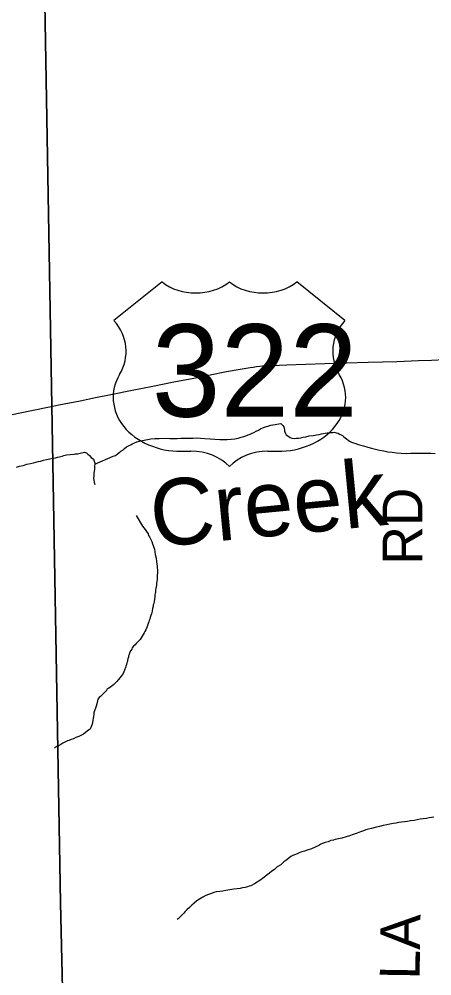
# Model space of a CAD drawing. Extents: x 103424 to 290657, y 38711 to 110967.
# Drawn here: x 214250.603 to 214250.897, y 40212.115 to 40212.798 of the extents above; entities that cross this region are included whole.
import ezdxf

# ---------------------------------------------------------------- set-up
doc = ezdxf.new("R2010")
doc.units = 0
for name, color, linetype in [('GM_X_Corporation', 7, 'Continuous'), ('GM_X_County_Road_Text', 7, 'Continuous'), ('GM_X_Minor_River', 7, 'Continuous'), ('GM_X_Minor_River_Text', 7, 'Continuous'), ('GM_X_US_Location', 7, 'Continuous'), ('GM_X_US_Route', 7, 'Continuous'), ('GM_X_US_Shield', 7, 'Continuous')]:
    doc.layers.add(name, color=color, linetype=linetype)

msp = doc.modelspace()

# ---------------------------------------------------------------- linework, layer by layer
at = {"layer": 'GM_X_Corporation'}
for points in [[(214251.79815, 40211.42687), (214251.40069, 40211.41803), (214250.88437, 40211.40655), (214250.64868, 40211.4013), (214250.64645, 40211.51835), (214250.64495, 40211.59711), (214250.64494, 40211.59748), (214250.64324, 40211.6866), (214250.63221, 40212.16721), (214250.62604, 40212.52198), (214250.60368, 40213.80815), (214250.60357, 40213.81454), (214251.4935, 40213.84402)], [(214250.60368, 40213.80815), (214250.62604, 40212.52198), (214250.63221, 40212.16721), (214250.64324, 40211.6866), (214250.64494, 40211.59748), (214250.64495, 40211.59711), (214250.64645, 40211.51835), (214250.64868, 40211.4013), (214250.569, 40211.39904), (214250.56887, 40211.39903), (214249.98385, 40211.3824)]]:
    msp.add_lwpolyline(points, dxfattribs=at)
at = {"layer": 'GM_X_Minor_River'}
for points in [[(214250.65661, 40212.48035), (214250.66981, 40212.48591), (214250.67132, 40212.48651), (214250.67263, 40212.48748), (214250.67394, 40212.48864), (214250.67525, 40212.48962), (214250.67675, 40212.4906), (214250.67788, 40212.49138), (214250.67918, 40212.49273), (214250.68106, 40212.49352), (214250.68219, 40212.49412), (214250.68313, 40212.4947), (214250.68445, 40212.4953), (214250.68653, 40212.49609), (214250.68917, 40212.4969), (214250.69182, 40212.49733), (214250.69409, 40212.49794), (214250.69655, 40212.49837), (214250.69939, 40212.49861), (214250.70262, 40212.49866), (214250.70699, 40212.49874), (214250.71003, 40212.49861), (214250.71269, 40212.49866), (214250.71534, 40212.4987), (214250.718, 40212.49875), (214250.72028, 40212.49879), (214250.72237, 40212.49883), (214250.72445, 40212.49887), (214250.72673, 40212.49891), (214250.7292, 40212.49895), (214250.73205, 40212.49881), (214250.73509, 40212.49868), (214250.73889, 40212.49837), (214250.74213, 40212.49804), (214250.74574, 40212.49792), (214250.74859, 40212.49778), (214250.75106, 40212.49782), (214250.7539, 40212.49807), (214250.75655, 40212.4983), (214250.75882, 40212.49892), (214250.7609, 40212.49952), (214250.76279, 40212.49994), (214250.7643, 40212.50053), (214250.766, 40212.50114), (214250.76732, 40212.50173), (214250.76883, 40212.50233), (214250.77014, 40212.50292), (214250.77165, 40212.50371), (214250.77334, 40212.5045), (214250.77485, 40212.50548), (214250.77692, 40212.50646), (214250.7822, 40212.50808), (214250.78353, 40212.50829), (214250.78524, 40212.50851), (214250.78637, 40212.50892), (214250.78788, 40212.50913), (214250.7894, 40212.50935), (214250.79075, 40212.50785), (214250.79134, 40212.50691), (214250.79174, 40212.50578), (214250.79195, 40212.50483), (214250.79196, 40212.50388), (214250.79256, 40212.50218), (214250.79315, 40212.50124), (214250.79488, 40212.49994), (214250.79584, 40212.49939), (214250.79718, 40212.49884), (214250.79889, 40212.49868), (214250.80041, 40212.4989), (214250.80193, 40212.49893), (214250.80344, 40212.49915), (214250.80514, 40212.49956), (214250.80723, 40212.49978), (214250.8095, 40212.5004), (214250.81234, 40212.50083), (214250.8148, 40212.50125), (214250.81669, 40212.50148), (214250.8184, 40212.50189), (214250.82085, 40212.5025), (214250.82237, 40212.50272), (214250.82369, 40212.50293), (214250.82521, 40212.50296), (214250.82635, 40212.50298), (214250.82749, 40212.503), (214250.82883, 40212.50264), (214250.83016, 40212.50229), (214250.83112, 40212.50173), (214250.83227, 40212.50118), (214250.83323, 40212.50063), (214250.83419, 40212.49989), (214250.83515, 40212.49915), (214250.83824, 40212.49673), (214250.83958, 40212.49599), (214250.84111, 40212.49545), (214250.84283, 40212.49491), (214250.84454, 40212.49437), (214250.84626, 40212.49383), (214250.84817, 40212.4933), (214250.85123, 40212.4924), (214250.8539, 40212.49169), (214250.85676, 40212.49098)], [(214250.85676, 40212.49098), (214250.85962, 40212.49027), (214250.86267, 40212.48975), (214250.86572, 40212.48905), (214250.86876, 40212.48872), (214250.87181, 40212.4884), (214250.87523, 40212.48808), (214250.87884, 40212.48795), (214250.88207, 40212.48801), (214250.8851, 40212.48806), (214250.88871, 40212.48813), (214250.89137, 40212.48818), (214250.89365, 40212.48803), (214250.89631, 40212.48808), (214250.89935, 40212.48794)], [(214250.60064, 40212.47801), (214250.6029, 40212.47881), (214250.60555, 40212.47943), (214250.60801, 40212.48023), (214250.61084, 40212.48085), (214250.61292, 40212.48127), (214250.61463, 40212.48168), (214250.61614, 40212.48209), (214250.61784, 40212.4825), (214250.61992, 40212.48311), (214250.62219, 40212.48353), (214250.62446, 40212.48414), (214250.62673, 40212.48456), (214250.62862, 40212.48479), (214250.62994, 40212.48519), (214250.63146, 40212.48541), (214250.6324, 40212.4858), (214250.63335, 40212.48601), (214250.63448, 40212.48641), (214250.63637, 40212.48683), (214250.64168, 40212.48749), (214250.64262, 40212.4877), (214250.64414, 40212.48773), (214250.64622, 40212.48814), (214250.64717, 40212.48835), (214250.6483, 40212.48856), (214250.64925, 40212.48877), (214250.65077, 40212.48842), (214250.65174, 40212.48748), (214250.6529, 40212.48636), (214250.65406, 40212.48505), (214250.6556, 40212.48394), (214250.6562, 40212.48243), (214250.6566, 40212.4813), (214250.65661, 40212.48035), (214250.65645, 40212.47882), (214250.65647, 40212.47768), (214250.6563, 40212.47654), (214250.65597, 40212.47387), (214250.65582, 40212.47178), (214250.65566, 40212.47006), (214250.65587, 40212.46874), (214250.65609, 40212.46741), (214250.65609, 40212.46741), (214250.65609, 40212.46722), (214250.65655, 40212.46568)], [(214250.68621, 40212.44353), (214250.69064, 40212.4359), (214250.69161, 40212.43478), (214250.69258, 40212.43365), (214250.69356, 40212.43215), (214250.69454, 40212.43046), (214250.69494, 40212.42932), (214250.69552, 40212.42838), (214250.69729, 40212.42499), (214250.6977, 40212.42329), (214250.69829, 40212.42216), (214250.6987, 40212.42084), (214250.6991, 40212.41951), (214250.69932, 40212.41762), (214250.69974, 40212.41572), (214250.70035, 40212.41326), (214250.70059, 40212.41079), (214250.70081, 40212.4089), (214250.70103, 40212.40738), (214250.70105, 40212.40605), (214250.70126, 40212.4051), (214250.70128, 40212.40396), (214250.7013, 40212.40263), (214250.70114, 40212.40111), (214250.70117, 40212.3994), (214250.70101, 40212.39787), (214250.70084, 40212.39654), (214250.70067, 40212.39521), (214250.70051, 40212.39387), (214250.70034, 40212.39273), (214250.70017, 40212.39158), (214250.7, 40212.39063), (214250.69983, 40212.38911), (214250.69967, 40212.38796), (214250.69949, 40212.38701), (214250.69933, 40212.38567), (214250.69917, 40212.38396), (214250.69882, 40212.38224), (214250.69865, 40212.38091), (214250.69829, 40212.37976), (214250.69812, 40212.37862), (214250.69777, 40212.37728), (214250.69761, 40212.37538), (214250.69708, 40212.37347), (214250.69653, 40212.37232), (214250.69618, 40212.37079), (214250.69582, 40212.36964), (214250.69545, 40212.36868), (214250.69509, 40212.36773), (214250.69473, 40212.36658), (214250.69419, 40212.36505), (214250.69364, 40212.36371), (214250.69292, 40212.36198), (214250.69237, 40212.36084), (214250.69181, 40212.35987), (214250.68886, 40212.35507), (214250.68718, 40212.35333), (214250.68606, 40212.35236), (214250.68532, 40212.35139), (214250.6842, 40212.35042), (214250.68327, 40212.34926), (214250.68291, 40212.34831), (214250.68235, 40212.34735), (214250.68144, 40212.34562), (214250.68108, 40212.34447), (214250.68071, 40212.34351), (214250.68054, 40212.34256), (214250.68018, 40212.34141), (214250.68001, 40212.34046), (214250.67984, 40212.33951), (214250.67947, 40212.33855), (214250.67931, 40212.33722), (214250.67876, 40212.33606), (214250.67859, 40212.33511), (214250.67786, 40212.3332), (214250.67731, 40212.33205), (214250.67658, 40212.33032), (214250.67547, 40212.32897), (214250.67454, 40212.32762), (214250.67342, 40212.32646), (214250.67231, 40212.32511), (214250.671, 40212.32395), (214250.67007, 40212.32298), (214250.66895, 40212.32201), (214250.66782, 40212.32104), (214250.66669, 40212.32045), (214250.66519, 40212.31966), (214250.66483, 40212.3187), (214250.66278, 40212.31657), (214250.66073, 40212.31445), (214250.6596, 40212.31367), (214250.65886, 40212.31251), (214250.65833, 40212.31022), (214250.65762, 40212.30755), (214250.656, 40212.30276), (214250.65583, 40212.30162), (214250.65567, 40212.3001), (214250.6555, 40212.29895)], [(214250.6555, 40212.29895), (214250.65514, 40212.29743), (214250.65498, 40212.2959), (214250.65462, 40212.29475), (214250.65427, 40212.29342), (214250.65372, 40212.29227), (214250.65317, 40212.29112), (214250.65204, 40212.29034), (214250.6511, 40212.28975), (214250.64999, 40212.28859), (214250.64848, 40212.28761), (214250.64717, 40212.28683), (214250.6451, 40212.28584), (214250.64302, 40212.28504), (214250.64133, 40212.28425), (214250.63963, 40212.28365), (214250.63812, 40212.28305), (214250.63718, 40212.28265), (214250.63529, 40212.28186), (214250.63379, 40212.28107), (214250.63229, 40212.28009), (214250.63059, 40212.2793), (214250.62947, 40212.27871), (214250.62815, 40212.27774), (214250.62777, 40212.27773)], [(214250.89849, 40212.22822), (214250.89678, 40212.228), (214250.89508, 40212.22778), (214250.89319, 40212.22737), (214250.89091, 40212.22714), (214250.88864, 40212.22672), (214250.88656, 40212.2263), (214250.88448, 40212.22588), (214250.88182, 40212.22564), (214250.87974, 40212.22523), (214250.87747, 40212.225), (214250.87539, 40212.22458), (214250.87349, 40212.22435), (214250.8716, 40212.22394), (214250.86952, 40212.22371), (214250.86706, 40212.22329), (214250.86479, 40212.22268), (214250.86233, 40212.22225), (214250.85968, 40212.22163), (214250.85647, 40212.22082), (214250.85401, 40212.2202), (214250.85174, 40212.21959), (214250.84985, 40212.21918), (214250.84815, 40212.21857), (214250.84608, 40212.21778), (214250.84363, 40212.21678), (214250.84099, 40212.21578), (214250.83834, 40212.21498), (214250.83589, 40212.21417), (214250.83286, 40212.21336), (214250.83041, 40212.21274), (214250.82813, 40212.21232), (214250.82681, 40212.21192), (214250.82492, 40212.2115), (214250.82304, 40212.21071), (214250.82096, 40212.2101), (214250.81907, 40212.2095), (214250.81775, 40212.2089), (214250.81644, 40212.20812), (214250.81116, 40212.20574), (214250.80814, 40212.20474), (214250.80607, 40212.20394), (214250.80437, 40212.20353), (214250.80285, 40212.20312), (214250.80135, 40212.20233), (214250.79965, 40212.20173), (214250.79796, 40212.20094), (214250.79645, 40212.20015), (214250.79514, 40212.19918), (214250.79346, 40212.19782), (214250.79139, 40212.19626)], [(214250.79139, 40212.19626), (214250.78934, 40212.19432), (214250.78671, 40212.19276), (214250.78465, 40212.19101), (214250.78278, 40212.18964), (214250.78109, 40212.18828), (214250.7796, 40212.18711), (214250.77791, 40212.18575), (214250.77622, 40212.18458), (214250.77491, 40212.18361), (214250.77379, 40212.18283), (214250.77229, 40212.18185), (214250.7706, 40212.18068), (214250.76796, 40212.1793), (214250.76664, 40212.1789), (214250.76551, 40212.1785), (214250.76381, 40212.17808), (214250.76191, 40212.17786), (214250.76021, 40212.17745), (214250.75813, 40212.17722), (214250.75567, 40212.1768), (214250.75301, 40212.17637), (214250.75017, 40212.17594), (214250.7479, 40212.17552), (214250.74582, 40212.1751), (214250.74317, 40212.17486), (214250.74147, 40212.17445), (214250.73977, 40212.17385), (214250.73769, 40212.17305), (214250.73581, 40212.17226), (214250.73374, 40212.17108), (214250.7313, 40212.16971), (214250.72942, 40212.16853), (214250.72755, 40212.16698), (214250.72587, 40212.16542), (214250.72419, 40212.16387), (214250.72232, 40212.16213), (214250.72101, 40212.16096), (214250.72008, 40212.15981), (214250.71598, 40212.15574), (214250.7153, 40212.15514)]]:
    msp.add_lwpolyline(points, dxfattribs=at)
at = {"layer": 'GM_X_US_Route'}
for points in [[(214250.62656, 40212.52176), (214250.63099, 40212.52254), (214250.64622, 40212.52559), (214250.65709, 40212.52777), (214250.66796, 40212.52995), (214250.68318, 40212.53303), (214250.69802, 40212.53604), (214250.71285, 40212.53904), (214250.72732, 40212.54168), (214250.73897, 40212.54402), (214250.75063, 40212.54636), (214250.76028, 40212.54803), (214250.76459, 40212.54889), (214250.76729, 40212.5493), (214250.76947, 40212.5495), (214250.77201, 40212.54991), (214250.77429, 40212.55017), (214250.77627, 40212.55037), (214250.77846, 40212.55052), (214250.78262, 40212.55082), (214250.79364, 40212.55128), (214250.8071, 40212.55166), (214250.82055, 40212.55204), (214250.83608, 40212.55253), (214250.8516, 40212.55302), (214250.8618, 40212.55335), (214250.872, 40212.55367), (214250.88752, 40212.55426), (214250.89678, 40212.55461), (214250.90603, 40212.55497)], [(214250.55674, 40212.50781), (214250.56319, 40212.50903), (214250.57844, 40212.51203), (214250.58747, 40212.51381), (214250.59651, 40212.51558), (214250.61153, 40212.51867), (214250.62656, 40212.52176)]]:
    msp.add_lwpolyline(points, dxfattribs=at)
at = {"layer": 'GM_X_US_Shield'}
for p, q in [((214250.70454, 40212.61033), (214250.67021, 40212.58286)), ((214250.835, 40212.58286), (214250.80067, 40212.61033)), ((214250.71827, 40212.48948), (214250.72514, 40212.48948)), ((214250.78007, 40212.48948), (214250.78694, 40212.48948))]:
    msp.add_line(p, q, dxfattribs=at)
for centre, major_axis, start_param, end_param in [((214250.72857, 40212.62994), (-0.03433, 0), 0.795399, 2.346194), ((214250.77664, 40212.62994), (-0.03433, 0), 0.795399, 2.346194), ((214250.63084, 40212.56081), (0.04807, 0), 5.838949, 6.894067), ((214250.87438, 40212.56081), (-0.04807, 0), 5.672304, 6.727422), ((214250.71774, 40212.52793), (0.04807, 0), 2.702327, 4.723529), ((214250.78747, 40212.52793), (-0.04807, 0), 1.559657, 3.580859), ((214250.72514, 40212.46201), (-0.03433, 0), 3.785094, 4.712389), ((214250.78007, 40212.46201), (-0.03433, 0), 4.712389, 5.639684)]:
    msp.add_ellipse(centre, major_axis=major_axis, ratio=0.8, start_param=start_param, end_param=end_param, dxfattribs=at)

# ---------------------------------------------------------------- texts
at = {"layer": 'GM_X_County_Road_Text'}
for s, height, rotation, p in [('RD', 0.028409, 90, (214250.89029, 40212.40861)), ('A', 0.02841, 89.13663, (214250.88854, 40212.1335)), ('L', 0.02841, 89.13856, (214250.88823, 40212.11225))]:
    msp.add_text(s, height=height, rotation=rotation, dxfattribs=at).set_placement(p)
at = {"layer": 'GM_X_Minor_River_Text'}
msp.add_text('Creek', height=0.047377, rotation=5.49794, dxfattribs=at).set_placement((214250.69834, 40212.42083))
at = {"layer": 'GM_X_US_Location'}
for s, p in [('0', (214250.75266, 40212.54711)), ('/', (214250.75267, 40212.54711))]:
    msp.add_text(s, height=0.0000947, dxfattribs=at).set_placement(p)
msp.add_text('322', height=0.0000947, rotation=0.00001, dxfattribs=at).set_placement((214250.72353, 40212.52751))
at = {"layer": 'GM_X_US_Shield'}
msp.add_text('322', height=0.065918, dxfattribs=at).set_placement((214250.69721, 40212.5142))

doc.saveas('drawing.dxf')
